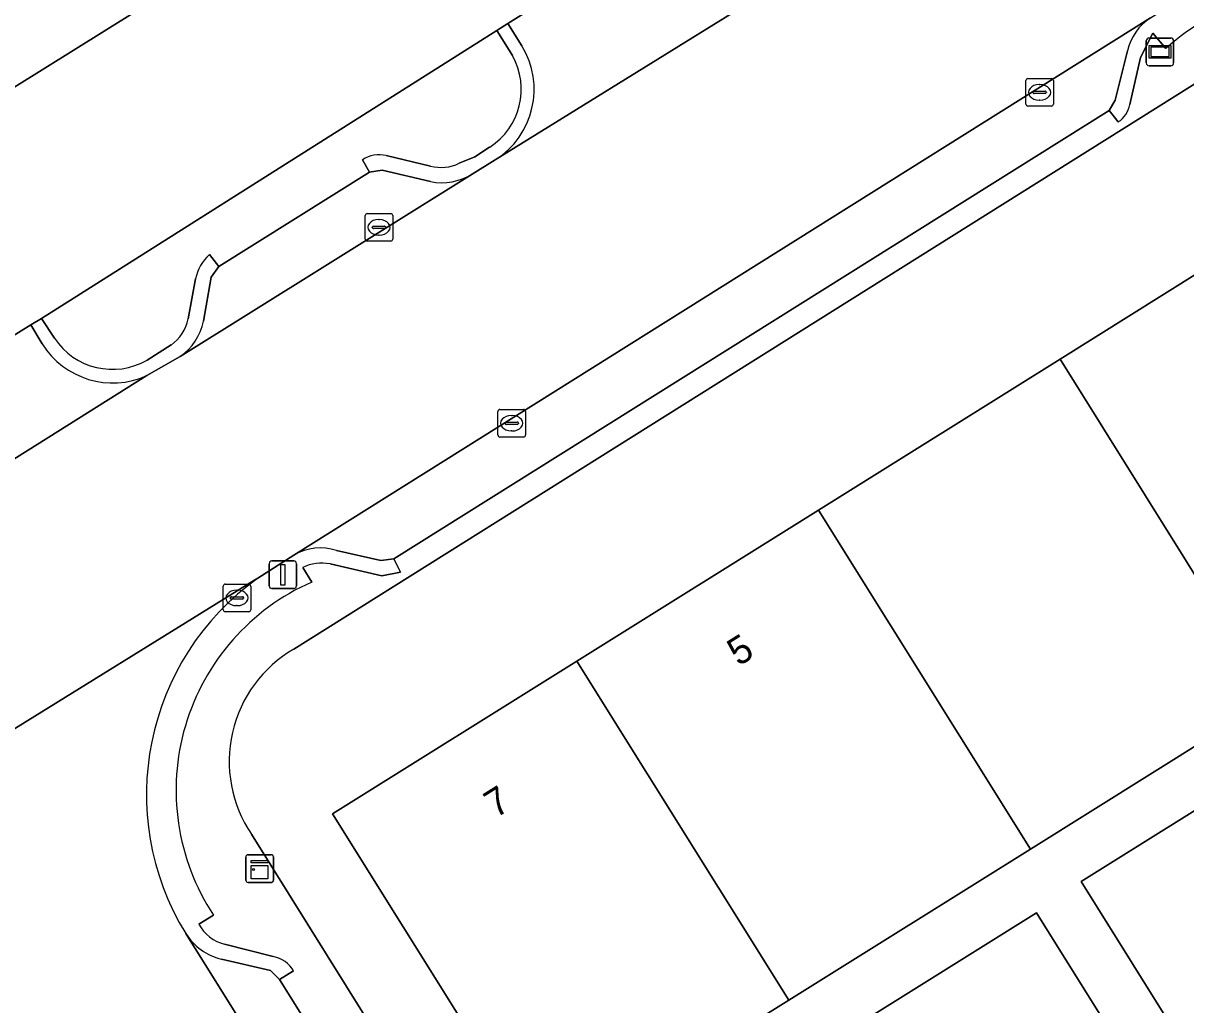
# Model space of a CAD drawing. Extents: x 158455 to 159797, y 387218 to 388672.
# Drawn here: x 158720.47 to 158762.56, y 387859.14 to 387894.68 of the extents above; entities that cross this region are included whole.
import ezdxf

# ---------------------------------------------------------------- set-up
doc = ezdxf.new("R2010")
doc.units = 0
for name, color, linetype in [('IMGEO_Erf', 7, 'Continuous'), ('IMGEO_Kast', 7, 'Continuous'), ('IMGEO_Kolk', 7, 'Continuous'), ('IMGEO_Lichtmast', 7, 'Continuous'), ('IMGEO_Pand', 7, 'Continuous'), ('IMGEO_Pand_nummerreeks', 7, 'Continuous'), ('IMGEO_Parkeervlak_open', 7, 'Continuous'), ('IMGEO_Rijbaan_lokaal_gesloten', 7, 'Continuous'), ('IMGEO_Voetpad_open', 7, 'Continuous'), ('IMGEO_Wegwijzer', 7, 'Continuous')]:
    doc.layers.add(name, color=color, linetype=linetype)

msp = doc.modelspace()

# ---------------------------------------------------------------- linework, layer by layer
at = {"layer": 'IMGEO_Erf'}
for points in [[(158744.632, 387907.644), (158716.744, 387890.253), (158714.098, 387894.495), (158687.775, 387878.041), (158690.425, 387873.793), (158677.015, 387865.43), (158667.384, 387859.424), (158662.454, 387856.35), (158644.272, 387885.505), (158643.854, 387886.176), (158641.521, 387884.673), (158641.96, 387883.947), (158641.155, 387883.425), (158643.018, 387880.44), (158642.777, 387880.261), (158649.526, 387869.562), (158649.764, 387869.704), (158660.427, 387852.506)], [(158667.843, 387850.68), (158671.035, 387852.64), (158671.42, 387852.913), (158679.517, 387858.122), (158679.905, 387858.319), (158680.956, 387858.977), (158694.549, 387867.497), (158697.049, 387869.064), (158697.447, 387869.303), (158720.745, 387883.755), (158721.126, 387883.994), (158737.622, 387894.417), (158738.014, 387894.663), (158743.631, 387898.186), (158744.037, 387898.407), (158746.473, 387899.899)], [(158765.776, 387894.3), (158730.264, 387872.022)], [(158728.733, 387865.314), (158743.767, 387841.201), (158748.891, 387832.962), (158754.689, 387823.696), (158759.914, 387815.287), (158768.898, 387801.005)]]:
    msp.add_lwpolyline(points, dxfattribs=at)
for points in [[(158740.518, 387871.588), (158749.263, 387877.054), (158758.009, 387882.52), (158766.857, 387888.05), (158774.531, 387875.772), (158765.682, 387870.241), (158756.936, 387864.776), (158748.191, 387859.31), (158739.342, 387853.78), (158731.669, 387866.058)], [(158775.523, 387836.811), (158769.92, 387845.776), (158764.379, 387854.641), (158758.776, 387863.607), (158771.346, 387871.463), (158775.586, 387874.113), (158781.189, 387865.148), (158786.73, 387856.283), (158792.333, 387847.317), (158788.093, 387844.667)], [(158761.356, 387827.942), (158757.115, 387825.292), (158751.55, 387834.196), (158745.985, 387843.102), (158740.419, 387852.007), (158744.66, 387854.657), (158757.16, 387862.47), (158762.726, 387853.564), (158768.292, 387844.658), (158773.856, 387835.755)]]:
    msp.add_lwpolyline(points, close=True, dxfattribs=at)
msp.add_arc((158732.635, 387867.952), 4.71, 120.2268, 214.0599, dxfattribs=at)
at = {"layer": 'IMGEO_Kast'}
for p, q in [((158728.529, 387863.648), (158728.529, 387864.489)), ((158728.529, 387864.489), (158728.529, 387863.648)), ((158728.604, 387864.573), (158729.445, 387864.573)), ((158729.445, 387864.573), (158728.604, 387864.573)), ((158729.529, 387864.498), (158729.529, 387863.657)), ((158729.529, 387863.657), (158729.529, 387864.498)), ((158729.454, 387863.573), (158728.613, 387863.573)), ((158728.613, 387863.573), (158729.454, 387863.573))]:
    msp.add_line(p, q, dxfattribs=at)
for points in [[(158728.724, 387864.363), (158729.324, 387864.363), (158729.324, 387864.278), (158728.724, 387864.278), (158728.724, 387864.363)], [(158728.724, 387864.188), (158729.324, 387864.188), (158729.324, 387863.699), (158728.724, 387863.699), (158728.724, 387864.188)]]:
    msp.add_lwpolyline(points, dxfattribs=at)
msp.add_circle((158728.808, 387864.037), 0.0377, dxfattribs=at)
for centre, start, end in [((158728.607, 387864.495), 92.4484, 184.2845), ((158728.607, 387864.495), 92.4484, 184.2845), ((158729.451, 387864.495), 2.4484, 94.2845), ((158729.451, 387864.495), 2.4484, 94.2845), ((158728.607, 387863.651), 182.4484, 274.2845), ((158728.607, 387863.651), 182.4484, 274.2845), ((158729.451, 387863.651), 272.4484, 4.2845), ((158729.451, 387863.651), 272.4484, 4.2845)]:
    msp.add_arc(centre, 0.0779, start, end, dxfattribs=at)
at = {"layer": 'IMGEO_Kolk'}
for p, q in [((158756.77, 387891.75), (158756.77, 387892.602)), ((158756.845, 387892.676), (158757.697, 387892.676)), ((158757.258, 387892.456), (158757.283, 387892.456)), ((158757.771, 387892.602), (158757.771, 387891.75)), ((158757.029, 387892.17), (158757.029, 387892.182)), ((158757.467, 387892.133), (158757.069, 387892.133)), ((158757.072, 387892.219), (158757.47, 387892.219)), ((158757.513, 387892.182), (158757.513, 387892.17)), ((158757.697, 387891.676), (158756.845, 387891.676)), ((158757.281, 387891.896), (158757.256, 387891.896)), ((158732.924, 387887.789), (158733.776, 387887.789)), ((158732.849, 387886.863), (158732.849, 387887.715)), ((158733.337, 387887.569), (158733.362, 387887.569)), ((158733.85, 387887.715), (158733.85, 387886.863)), ((158733.108, 387887.283), (158733.108, 387887.295)), ((158733.546, 387887.246), (158733.148, 387887.246)), ((158733.151, 387887.332), (158733.549, 387887.332)), ((158733.36, 387887.009), (158733.335, 387887.009)), ((158733.592, 387887.295), (158733.592, 387887.283)), ((158733.776, 387886.789), (158732.924, 387886.789)), ((158737.729, 387880.697), (158738.581, 387880.697)), ((158737.654, 387879.771), (158737.654, 387880.623)), ((158737.956, 387880.24), (158738.354, 387880.24)), ((158738.142, 387880.477), (158738.167, 387880.477)), ((158738.655, 387880.623), (158738.655, 387879.771)), ((158737.913, 387880.191), (158737.913, 387880.203)), ((158738.351, 387880.154), (158737.953, 387880.154)), ((158738.165, 387879.917), (158738.14, 387879.917)), ((158738.397, 387880.203), (158738.397, 387880.191)), ((158738.581, 387879.697), (158737.729, 387879.697)), ((158727.782, 387874.372), (158728.634, 387874.372)), ((158727.707, 387873.446), (158727.707, 387874.298)), ((158728.009, 387873.915), (158728.407, 387873.915)), ((158728.195, 387874.152), (158728.22, 387874.152)), ((158728.708, 387874.298), (158728.708, 387873.446)), ((158727.966, 387873.866), (158727.966, 387873.878)), ((158728.404, 387873.829), (158728.006, 387873.829)), ((158728.218, 387873.592), (158728.193, 387873.592)), ((158728.45, 387873.878), (158728.45, 387873.866)), ((158728.634, 387873.372), (158727.782, 387873.372))]:
    msp.add_line(p, q, dxfattribs=at)
for points in [[(158756.77, 387891.75), (158756.77, 387892.602)], [(158756.845, 387892.676), (158757.697, 387892.676)], [(158757.771, 387892.602), (158757.771, 387891.75)], [(158757.697, 387891.676), (158756.845, 387891.676)], [(158732.924, 387887.789), (158733.776, 387887.789)], [(158732.849, 387886.863), (158732.849, 387887.715)], [(158733.85, 387887.715), (158733.85, 387886.863)], [(158733.776, 387886.789), (158732.924, 387886.789)], [(158737.729, 387880.697), (158738.581, 387880.697)], [(158737.654, 387879.771), (158737.654, 387880.623)], [(158738.655, 387880.623), (158738.655, 387879.771)], [(158738.581, 387879.697), (158737.729, 387879.697)], [(158727.782, 387874.372), (158728.634, 387874.372)], [(158727.707, 387873.446), (158727.707, 387874.298)], [(158728.708, 387874.298), (158728.708, 387873.446)], [(158728.634, 387873.372), (158727.782, 387873.372)]]:
    msp.add_lwpolyline(points, dxfattribs=at)
for centre, radius, start, end in [((158756.847, 387892.6), 0.0765, 91.552, 178.448), ((158756.847, 387892.6), 0.0765, 91.552, 178.448), ((158757.695, 387892.6), 0.0765, 1.552, 88.448), ((158757.695, 387892.6), 0.0765, 1.552, 88.448), ((158757.069, 387892.179), 0.0403, 85.8775, 175.7526), ((158757.066, 387892.169), 0.0366, 178.938, 274.7102), ((158757.47, 387892.176), 0.043, 264.8664, 352.4533), ((158757.474, 387892.181), 0.0386, 1.7309, 96.639), ((158756.847, 387891.752), 0.0765, 181.552, 268.448), ((158756.847, 387891.752), 0.0765, 181.552, 268.448), ((158757.695, 387891.752), 0.0765, 271.552, 358.448), ((158757.695, 387891.752), 0.0765, 271.552, 358.448), ((158732.926, 387887.713), 0.0765, 91.552, 178.448), ((158732.926, 387887.713), 0.0765, 91.552, 178.448), ((158733.774, 387887.713), 0.0765, 1.552, 88.448), ((158733.774, 387887.713), 0.0765, 1.552, 88.448), ((158733.148, 387887.292), 0.0403, 85.8775, 175.7526), ((158733.145, 387887.282), 0.0366, 178.938, 274.7102), ((158733.549, 387887.289), 0.043, 264.8664, 352.4533), ((158733.553, 387887.294), 0.0386, 1.7309, 96.639), ((158732.926, 387886.865), 0.0765, 181.552, 268.448), ((158732.926, 387886.865), 0.0765, 181.552, 268.448), ((158733.774, 387886.865), 0.0765, 271.552, 358.448), ((158733.774, 387886.865), 0.0765, 271.552, 358.448), ((158737.731, 387880.621), 0.0765, 91.552, 178.448), ((158737.731, 387880.621), 0.0765, 91.552, 178.448), ((158738.579, 387880.621), 0.0765, 1.552, 88.448), ((158738.579, 387880.621), 0.0765, 1.552, 88.448), ((158737.953, 387880.2), 0.0403, 85.8775, 175.7526), ((158738.358, 387880.202), 0.0386, 1.7309, 96.639), ((158737.95, 387880.19), 0.0366, 178.938, 274.7102), ((158738.354, 387880.197), 0.043, 264.8664, 352.4533), ((158737.731, 387879.773), 0.0765, 181.552, 268.448), ((158737.731, 387879.773), 0.0765, 181.552, 268.448), ((158738.579, 387879.773), 0.0765, 271.552, 358.448), ((158738.579, 387879.773), 0.0765, 271.552, 358.448), ((158727.784, 387874.296), 0.0765, 91.552, 178.448), ((158727.784, 387874.296), 0.0765, 91.552, 178.448), ((158728.632, 387874.296), 0.0765, 1.552, 88.448), ((158728.632, 387874.296), 0.0765, 1.552, 88.448), ((158728.006, 387873.875), 0.0403, 85.8775, 175.7526), ((158728.411, 387873.877), 0.0386, 1.7309, 96.639), ((158728.003, 387873.865), 0.0366, 178.938, 274.7102), ((158728.407, 387873.872), 0.043, 264.8664, 352.4533), ((158727.784, 387873.448), 0.0765, 181.552, 268.448), ((158727.784, 387873.448), 0.0765, 181.552, 268.448), ((158728.632, 387873.448), 0.0765, 271.552, 358.448), ((158728.632, 387873.448), 0.0765, 271.552, 358.448)]:
    msp.add_arc(centre, radius, start, end, dxfattribs=at)
for centre, major_axis, ratio, start_param, end_param in [((158757.257, 387892.176), (-0.387, 0.002), 0.722429, 4.712389, 7.853982), ((158757.282, 387892.176), (-0.39, 0.002), 0.717154, 1.570796, 4.712389), ((158733.336, 387887.289), (-0.387, 0.002), 0.722429, 4.712389, 7.853982), ((158733.361, 387887.289), (-0.39, 0.002), 0.717154, 1.570796, 4.712389), ((158738.141, 387880.197), (-0.387, 0.002), 0.722429, 4.712389, 7.853982), ((158738.166, 387880.197), (-0.39, 0.002), 0.717154, 1.570796, 4.712389), ((158728.194, 387873.872), (-0.387, 0.002), 0.722429, 4.712389, 7.853982), ((158728.219, 387873.872), (-0.39, 0.002), 0.717154, 1.570796, 4.712389)]:
    msp.add_ellipse(centre, major_axis=major_axis, ratio=ratio, start_param=start_param, end_param=end_param, dxfattribs=at)
at = {"layer": 'IMGEO_Lichtmast'}
for p, q in [((158729.473, 387875.212), (158730.263, 387875.212)), ((158730.263, 387875.212), (158729.473, 387875.212)), ((158729.373, 387874.312), (158729.373, 387875.112)), ((158729.373, 387875.112), (158729.373, 387874.312)), ((158730.363, 387875.112), (158730.363, 387874.312)), ((158730.363, 387874.312), (158730.363, 387875.112)), ((158730.263, 387874.212), (158729.473, 387874.212)), ((158729.473, 387874.212), (158730.263, 387874.212))]:
    msp.add_line(p, q, dxfattribs=at)
msp.add_lwpolyline([(158729.793, 387875.087), (158729.943, 387875.087), (158729.943, 387874.337), (158729.793, 387874.337), (158729.793, 387875.087)], dxfattribs=at)
for centre, start, end in [((158729.473, 387875.112), 90, 180), ((158729.473, 387875.112), 90, 180), ((158730.263, 387875.112), 0, 90), ((158730.263, 387875.112), 360, 90), ((158729.473, 387874.312), 180, 270), ((158729.473, 387874.312), 180, 270), ((158730.263, 387874.312), 270, 0), ((158730.263, 387874.312), 270, 0)]:
    msp.add_arc(centre, 0.1, start, end, dxfattribs=at)
at = {"layer": 'IMGEO_Pand'}
for points in [[(158676.61, 387954.348), (158714.098, 387894.495), (158716.744, 387890.253), (158744.632, 387907.644), (158718.89, 387948.844), (158715.414, 387954.407), (158714.151, 387956.428), (158704.296, 387972.201), (158703.378, 387971.725), (158698.855, 387972.584), (158698.268, 387973.691), (158673.995, 387958.537)], [(158765.682, 387870.241), (158774.531, 387875.772), (158766.857, 387888.05), (158758.009, 387882.52)], [(158765.682, 387870.241), (158758.009, 387882.52), (158749.263, 387877.054), (158756.936, 387864.776)], [(158748.191, 387859.31), (158756.936, 387864.776), (158749.263, 387877.054), (158740.518, 387871.588)], [(158764.379, 387854.641), (158781.189, 387865.148), (158775.586, 387874.113), (158771.346, 387871.463), (158758.776, 387863.607)], [(158748.191, 387859.31), (158740.518, 387871.588), (158731.669, 387866.058), (158739.342, 387853.78)], [(158762.726, 387853.564), (158757.16, 387862.47), (158744.66, 387854.657), (158740.419, 387852.007), (158745.985, 387843.102)]]:
    msp.add_lwpolyline(points, close=True, dxfattribs=at)
at = {"layer": 'IMGEO_Parkeervlak_open'}
for points in [[(158761.287, 387894.877), (158730.27, 387875.42)], [(158731.815, 387875.59), (158733.413, 387875.231), (158733.887, 387875.283), (158759.784, 387891.52), (158760.011, 387891.896), (158760.452, 387893.681)], [(158726.151, 387882.608), (158736.719, 387889.215)], [(158735.219, 387888.944), (158733.462, 387889.364), (158733.006, 387889.285), (158727.552, 387885.868), (158727.273, 387885.486), (158726.991, 387883.889)], [(158726.354, 387861.718), (158765.551, 387798.969)], [(158765.358, 387800.383), (158765.761, 387802.161), (158765.684, 387802.572), (158758.354, 387814.271), (158753.083, 387822.684), (158747.281, 387831.975), (158742.164, 387840.209), (158729.75, 387860.062), (158729.422, 387860.387), (158727.644, 387860.794)]]:
    msp.add_lwpolyline(points, dxfattribs=at)
for centre, radius, start, end in [((158762.357, 387893.24), 1.956, 123.1839, 166.9736), ((158735.62, 387891.012), 2.107, 259.03, 301.4519), ((158724.996, 387884.281), 2.033, 304.6174, 348.8738), ((158731.232, 387873.78), 1.902, 72.1603, 120.398), ((158728.155, 387862.87), 2.138, 212.6076, 256.1659)]:
    msp.add_arc(centre, radius, start, end, dxfattribs=at)
at = {"layer": 'IMGEO_Rijbaan_lokaal_gesloten'}
for points in [[(158748.991, 387897.254), (158748.276, 387896.54), (158747.402, 387895.845), (158737.557, 387889.73), (158736.719, 387889.215), (158726.151, 387882.608), (158724.947, 387881.922), (158697.138, 387864.442), (158696.248, 387863.897), (158685.09, 387856.909), (158684.223, 387856.364), (158671.278, 387848.209)], [(158728.966, 387874.586), (158730.27, 387875.42), (158761.287, 387894.877), (158762.225, 387895.46)], [(158674.828, 387840.687), (158675.481, 387841.157), (158691.905, 387851.479), (158695.603, 387853.807), (158705.623, 387860.146), (158705.777, 387860.235), (158728.821, 387874.508), (158728.966, 387874.586)], [(158728.966, 387874.586), (158728.821, 387874.508), (158705.777, 387860.235)], [(158765.551, 387798.969), (158726.354, 387861.718)]]:
    msp.add_lwpolyline(points, dxfattribs=at)
for centre, radius, start, end in [((158767.6, 387887.416), 9.675, 26.5749, 123.7515), ((158734.55, 387866.753), 9.619, 125.4859, 211.5656)]:
    msp.add_arc(centre, radius, start, end, dxfattribs=at)
at = {"layer": 'IMGEO_Voetpad_open'}
for points in [[(158744.699, 387896.456), (158743.631, 387898.186), (158738.014, 387894.663), (158738.517, 387893.864)], [(158737.557, 387889.73), (158747.402, 387895.845)], [(158738.517, 387893.864), (158738.014, 387894.663), (158737.622, 387894.417), (158738.178, 387893.505)], [(158738.178, 387893.505), (158737.622, 387894.417), (158721.126, 387883.994), (158721.598, 387883.281)], [(158730.264, 387872.022), (158765.776, 387894.3)], [(158760.538, 387891.731), (158760.928, 387893.436), (158761.369, 387894.314), (158761.841, 387893.765)], [(158761.841, 387893.765), (158761.369, 387894.314), (158760.928, 387893.436), (158760.538, 387891.731)], [(158760.452, 387893.681), (158760.011, 387891.896), (158759.784, 387891.52), (158760.117, 387891.103)], [(158760.117, 387891.103), (158759.784, 387891.52), (158733.887, 387875.283), (158734.133, 387874.803), (158733.455, 387874.675), (158731.578, 387875.105)], [(158737.357, 387890.195), (158736.824, 387889.845), (158736.256, 387889.608)], [(158736.256, 387889.608), (158736.824, 387889.845), (158737.357, 387890.195)], [(158727.212, 387886.301), (158727.552, 387885.868), (158733.006, 387889.285), (158732.757, 387889.727)], [(158732.757, 387889.727), (158733.006, 387889.285), (158733.462, 387889.364), (158735.219, 387888.944)], [(158735.216, 387889.508), (158733.614, 387889.885)], [(158733.614, 387889.885), (158735.216, 387889.508)], [(158736.719, 387889.215), (158737.557, 387889.73)], [(158726.991, 387883.889), (158727.273, 387885.486), (158727.552, 387885.868), (158727.212, 387886.301)], [(158726.704, 387885.42), (158726.435, 387883.976)], [(158726.435, 387883.976), (158726.704, 387885.42)], [(158721.598, 387883.281), (158721.126, 387883.994), (158720.745, 387883.755), (158721.157, 387883.073)], [(158721.157, 387883.073), (158720.745, 387883.755), (158697.447, 387869.303), (158697.93, 387868.543)], [(158725.821, 387883.029), (158724.955, 387882.483)], [(158724.955, 387882.483), (158725.821, 387883.029)], [(158724.947, 387881.922), (158726.151, 387882.608)], [(158697.138, 387864.442), (158724.947, 387881.922)], [(158731.578, 387875.105), (158733.455, 387874.675), (158734.133, 387874.803), (158733.887, 387875.283), (158733.413, 387875.231), (158731.815, 387875.59)], [(158730.27, 387875.42), (158728.966, 387874.586)], [(158730.914, 387874.446), (158730.588, 387874.973)], [(158730.588, 387874.973), (158730.914, 387874.446)], [(158730.255, 387860.368), (158729.75, 387860.062), (158742.164, 387840.209), (158743.767, 387841.201), (158728.733, 387865.314)], [(158726.831, 387862.058), (158727.358, 387862.389)], [(158727.358, 387862.389), (158726.831, 387862.058)], [(158729.524, 387860.886), (158727.76, 387861.339)], [(158727.76, 387861.339), (158729.524, 387860.886)], [(158727.644, 387860.794), (158729.422, 387860.387), (158729.75, 387860.062), (158730.255, 387860.368)]]:
    msp.add_lwpolyline(points, dxfattribs=at)
for centre, radius, start, end in [((158767.6, 387887.416), 9.675, 26.5749, 123.7515), ((158767.546, 387887.379), 8.563, 29.8265, 131.7755), ((158767.546, 387887.379), 8.563, 29.8265, 131.7755), ((158762.357, 387893.24), 1.956, 123.1839, 166.9736), ((158735.953, 387892.281), 3.014, 302.1678, 31.6851), ((158735.953, 387892.281), 3.014, 302.1678, 31.6851), ((158736.028, 387892.281), 2.474, 302.4978, 29.6416), ((158736.028, 387892.281), 2.474, 302.4978, 29.6416), ((158759.513, 387891.963), 1.051, 305.0912, 347.2344), ((158759.513, 387891.963), 1.051, 305.0912, 347.2344), ((158733.355, 387888.887), 1.031, 75.4457, 125.4463), ((158733.355, 387888.887), 1.031, 75.4457, 125.4463), ((158735.601, 387890.965), 1.507, 255.2113, 295.7733), ((158735.601, 387890.965), 1.507, 255.2113, 295.7733), ((158735.62, 387891.012), 2.107, 259.03, 301.4519), ((158728.293, 387885.091), 1.622, 131.7673, 168.2957), ((158728.293, 387885.091), 1.622, 131.7673, 168.2957), ((158724.955, 387884.263), 1.508, 305.0671, 349.0171), ((158724.955, 387884.263), 1.508, 305.0671, 349.0171), ((158724.996, 387884.281), 2.033, 304.6174, 348.8738), ((158723.701, 387884.667), 2.519, 213.397, 299.8595), ((158723.701, 387884.667), 2.519, 213.397, 299.8595), ((158723.706, 387884.65), 2.997, 211.7408, 294.4728), ((158723.706, 387884.65), 2.997, 211.7408, 294.4728), ((158731.232, 387873.78), 1.902, 72.1603, 120.398), ((158731.285, 387873.526), 1.606, 79.475, 115.7143), ((158731.285, 387873.526), 1.606, 79.475, 115.7143), ((158734.55, 387866.753), 9.619, 125.4859, 211.5656), ((158734.231, 387866.915), 8.229, 113.7716, 213.3634), ((158734.231, 387866.915), 8.229, 113.7716, 213.3634), ((158732.635, 387867.952), 4.71, 120.2268, 214.0599), ((158728.155, 387862.87), 2.138, 212.6076, 256.1659), ((158728.079, 387862.711), 1.409, 207.6159, 256.9079), ((158728.079, 387862.711), 1.409, 207.6159, 256.9079), ((158729.334, 387859.843), 1.06, 29.6723, 79.6835), ((158729.334, 387859.843), 1.06, 29.6723, 79.6835)]:
    msp.add_arc(centre, radius, start, end, dxfattribs=at)
at = {"layer": 'IMGEO_Wegwijzer'}
for p, q in [((158761.232, 387894.14), (158762.022, 387894.14)), ((158762.022, 387894.14), (158761.232, 387894.14)), ((158761.132, 387893.24), (158761.132, 387894.04)), ((158761.132, 387894.04), (158761.132, 387893.24)), ((158762.122, 387894.04), (158762.122, 387893.24)), ((158762.122, 387893.24), (158762.122, 387894.04)), ((158762.022, 387893.14), (158761.232, 387893.14)), ((158761.232, 387893.14), (158762.022, 387893.14))]:
    msp.add_line(p, q, dxfattribs=at)
for points in [[(158761.233, 387893.872), (158762.021, 387893.872), (158762.021, 387893.408), (158761.233, 387893.408), (158761.233, 387893.872)], [(158761.298, 387893.807), (158761.298, 387893.473), (158761.956, 387893.473), (158761.956, 387893.807), (158761.298, 387893.807)]]:
    msp.add_lwpolyline(points, dxfattribs=at)
for centre, start, end in [((158761.232, 387894.04), 90, 180), ((158761.232, 387894.04), 90, 180), ((158762.022, 387894.04), 0, 90), ((158762.022, 387894.04), 360, 90), ((158761.232, 387893.24), 180, 270), ((158761.232, 387893.24), 180, 270), ((158762.022, 387893.24), 270, 0), ((158762.022, 387893.24), 270, 0)]:
    msp.add_arc(centre, 0.1, start, end, dxfattribs=at)

# ---------------------------------------------------------------- texts
at = {"layer": 'IMGEO_Pand_nummerreeks'}
for s, p in [('5', (158746.369, 387871.378)), ('7', (158737.572, 387865.88))]:
    msp.add_text(s, height=1, rotation=32.0048, dxfattribs=at).set_placement(p)

doc.saveas('drawing.dxf')
